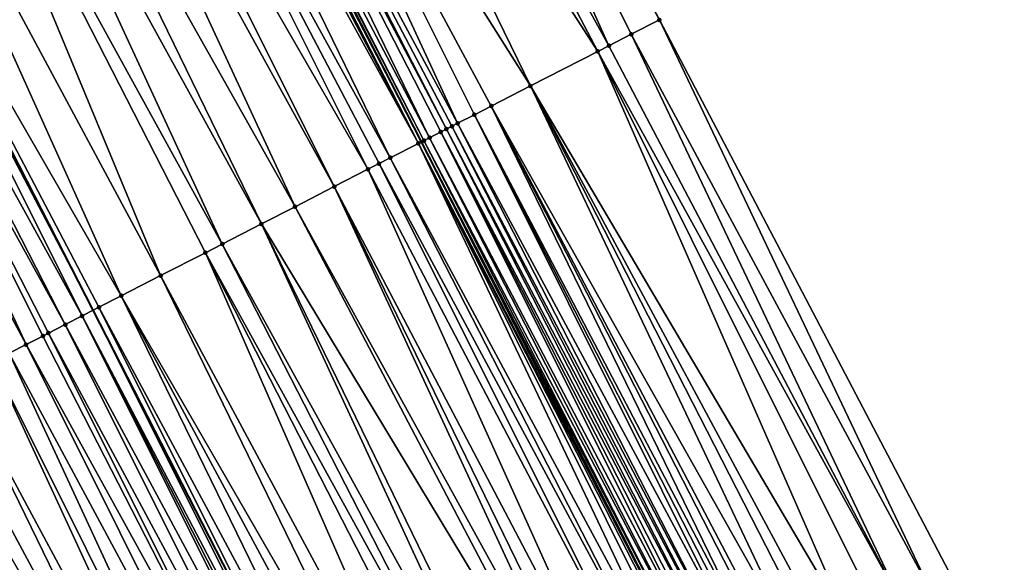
# Model space of a CAD drawing. Header units: feet. Extents: x 2004186 to 2014793, y 836912 to 864902.
# Tile 355 of 656: x 2010116 to 2010148, y 848536 to 848553. Entities that reach past the tile are written whole.
import ezdxf

# ---------------------------------------------------------------- set-up
doc = ezdxf.new("R2010")
doc.units = ezdxf.units.FT
doc.header["$LTSCALE"] = 100
doc.header["$MEASUREMENT"] = 0
for name, color, linetype, lineweight in [('EP_Travel Lane', 5, 'Continuous', 40), ('GPL_Skip Line', 2, 'Continuous', 40), ('Road Shots', 4, 'Continuous', 200), ('Road X-Section', 30, 'Continuous', 13)]:
    doc.layers.add(name, color=color, linetype=linetype, lineweight=lineweight)
doc.layers.add('I-77 SB_MM21-27-Surface-Border', color=7, linetype='Continuous')
doc.layers.add('I-77 SB_MM21-27-Surface-TIN', color=7, linetype='Continuous')

msp = doc.modelspace()

# ---------------------------------------------------------------- linework, layer by layer
at = {"layer": 'EP_Travel Lane'}
msp.add_polyline3d([(2010226.152270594, 848351.5306324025, 431.0596368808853), (2010217.611790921, 848369.7684313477, 431.003042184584), (2010208.997315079, 848387.8179519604, 430.9266833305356), (2010200.382830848, 848405.8674901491, 430.8562109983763), (2010191.768334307, 848423.9170541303, 430.7945311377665), (2010182.988971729, 848442.0748158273, 430.7348264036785), (2010174.091570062, 848459.9865653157, 430.6585878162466), (2010165.194158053, 848477.8983356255, 430.5893244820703), (2010156.296739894, 848495.8101183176, 430.5241777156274), (2010147.259371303, 848513.8251894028, 430.4477298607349), (2010138.152681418, 848531.6314415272, 430.3702636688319), (2010129.045940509, 848549.4377934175, 430.3274887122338), (2010119.939203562, 848567.2441375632, 430.2820293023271), (2010110.569408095, 848585.1130201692, 430.208047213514), (2010101.168451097, 848602.7657240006, 430.1428162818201)], dxfattribs=at)
at = {"layer": 'GPL_Skip Line'}
msp.add_polyline3d([(2010215.519128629, 848346.601391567, 430.5946012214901), (2010207.053911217, 848364.7211766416, 430.5414172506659), (2010198.430192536, 848382.7663136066, 430.4742536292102), (2010189.806490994, 848400.8114147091, 430.3949458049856), (2010181.182757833, 848418.8565819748, 430.3380431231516), (2010172.478275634, 848436.8624081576, 430.2722322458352), (2010163.59502872, 848454.7812046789, 430.2039886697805), (2010154.711774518, 848472.7000159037, 430.1406482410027), (2010145.828520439, 848490.6188268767, 430.0772240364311), (2010136.862724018, 848508.4959757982, 429.9985156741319), (2010127.74192482, 848526.2949927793, 429.9196532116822), (2010118.621085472, 848544.0940881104, 429.8680376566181), (2010109.500244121, 848561.8931873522, 429.8177818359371), (2010100.213436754, 848579.605537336, 429.7355131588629), (2010090.824792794, 848597.2647606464, 429.6626206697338), (2010081.436118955, 848614.924040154, 429.6102286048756)], dxfattribs=at)
at = {"layer": 'I-77 SB_MM21-27-Surface-Border', "color": 3, "linetype": 'ByBlock', "lineweight": -2}
msp.add_polyline3d([(2010108.129824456, 848606.4677973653, 430.4308570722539), (2010117.695080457, 848588.9024260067, 430.4908939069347), (2010127.298302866, 848571.0161863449, 430.5589193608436), (2010136.597118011, 848553.3083303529, 430.6211650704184), (2010145.895934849, 848535.6004710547, 430.6822738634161), (2010154.838771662, 848517.7101885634, 430.7413729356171), (2010164.104699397, 848499.6820100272, 430.8171132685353), (2010172.987898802, 848481.763309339, 430.9173157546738), (2010182.050294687, 848463.9334265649, 431.0124667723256), (2010191.112737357, 848446.1034494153, 431.0761961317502), (2010200.129132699, 848427.9138931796, 431.1357538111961), (2010208.211522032, 848409.6099850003, 431.1831568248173), (2010216.293915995, 848391.3060671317, 431.22738340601), (2010223.834974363, 848372.7433911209, 431.2562226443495), (2010232.031190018, 848354.2559218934, 431.3111899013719)], dxfattribs=at)
at = {"layer": 'I-77 SB_MM21-27-Surface-TIN', "color": 128, "linetype": 'ByBlock', "lineweight": -2}
for points in [[(2010127.298302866, 848571.0161863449, 430.5589193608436), (2010126.764354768, 848570.7425087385, 430.540984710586), (2010136.597118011, 848553.3083303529, 430.6211650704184)], [(2010126.764354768, 848570.7425087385, 430.540984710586), (2010125.340500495, 848570.0126875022, 430.4881908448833), (2010134.995282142, 848552.4872810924, 430.5616463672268)], [(2010126.764354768, 848570.7425087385, 430.540984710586), (2010135.707205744, 848552.8521986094, 430.5904410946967), (2010136.597118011, 848553.3083303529, 430.6211650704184)], [(2010126.764354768, 848570.7425087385, 430.540984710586), (2010134.995282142, 848552.4872810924, 430.5616463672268), (2010135.707205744, 848552.8521986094, 430.5904410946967)], [(2010125.340500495, 848570.0126875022, 430.4881908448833), (2010123.738662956, 848569.1916415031, 430.4298033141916), (2010134.639314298, 848552.3048341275, 430.5513502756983)], [(2010125.340500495, 848570.0126875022, 430.4881908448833), (2010134.639314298, 848552.3048341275, 430.5513502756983), (2010134.995282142, 848552.4872810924, 430.5616463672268)], [(2010123.738662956, 848569.1916415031, 430.4298033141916), (2010121.780852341, 848568.1881587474, 430.3646691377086), (2010132.503531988, 848551.2101040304, 430.4727744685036)], [(2010123.738662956, 848569.1916415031, 430.4298033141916), (2010132.503531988, 848551.2101040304, 430.4727744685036), (2010134.639314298, 848552.3048341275, 430.5513502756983)], [(2010121.780852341, 848568.1881587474, 430.3646691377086), (2010120.712949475, 848567.6408165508, 430.3333261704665), (2010130.189742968, 848550.0241949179, 430.4045142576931)], [(2010121.780852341, 848568.1881587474, 430.3646691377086), (2010131.257651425, 848550.5715262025, 430.432060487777), (2010132.503531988, 848551.2101040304, 430.4727744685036)], [(2010121.780852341, 848568.1881587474, 430.3646691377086), (2010130.723706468, 848550.2978424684, 430.4119959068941), (2010131.257651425, 848550.5715262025, 430.432060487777)], [(2010121.780852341, 848568.1881587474, 430.3646691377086), (2010130.189742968, 848550.0241949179, 430.4045142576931), (2010130.723706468, 848550.2978424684, 430.4119959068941)], [(2010120.53497004, 848567.5495843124, 430.3251329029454), (2010120.001053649, 848567.2758448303, 430.285680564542), (2010129.299875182, 848549.5679763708, 430.3436038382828)], [(2010120.712949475, 848567.6408165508, 430.3333261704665), (2010120.53497004, 848567.5495843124, 430.3251329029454), (2010129.833781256, 848549.841735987, 430.3900568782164)], [(2010120.53497004, 848567.5495843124, 430.3251329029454), (2010129.655810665, 848549.7504864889, 430.3758618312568), (2010129.833781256, 848549.841735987, 430.3900568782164)], [(2010120.53497004, 848567.5495843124, 430.3251329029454), (2010129.299875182, 848549.5679763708, 430.3436038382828), (2010129.655810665, 848549.7504864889, 430.3758618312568)], [(2010120.712949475, 848567.6408165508, 430.3333261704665), (2010130.011759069, 848549.9329713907, 430.3993506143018), (2010130.189742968, 848550.0241949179, 430.4045142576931)], [(2010120.712949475, 848567.6408165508, 430.3333261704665), (2010129.833781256, 848549.841735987, 430.3900568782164), (2010130.011759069, 848549.9329713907, 430.3993506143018)], [(2010119.823077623, 848567.1846059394, 430.2751739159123), (2010129.045940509, 848549.4377934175, 430.3274887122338), (2010119.939203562, 848567.2441375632, 430.2820293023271)], [(2010120.001053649, 848567.2758448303, 430.285680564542), (2010119.939203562, 848567.2441375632, 430.2820293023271), (2010129.121902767, 848549.4767304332, 430.330646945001)], [(2010129.121902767, 848549.4767304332, 430.330646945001), (2010119.939203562, 848567.2441375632, 430.2820293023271), (2010129.045940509, 848549.4377934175, 430.3274887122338)], [(2010120.001053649, 848567.2758448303, 430.285680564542), (2010129.121902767, 848549.4767304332, 430.330646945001), (2010129.299875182, 848549.5679763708, 430.3436038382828)], [(2010119.289132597, 848566.910922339, 430.25515472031), (2010118.399220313, 848566.4547906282, 430.2244405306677), (2010128.054000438, 848548.9293871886, 430.2989415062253)], [(2010119.64509828, 848567.0933735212, 430.2669181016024), (2010119.289132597, 848566.910922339, 430.25515472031), (2010128.943922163, 848549.3855004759, 430.3232471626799)], [(2010119.289132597, 848566.910922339, 430.25515472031), (2010128.054000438, 848548.9293871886, 430.2989415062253), (2010128.943922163, 848549.3855004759, 430.3232471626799)], [(2010119.823077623, 848567.1846059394, 430.2751739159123), (2010119.64509828, 848567.0933735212, 430.2669181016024), (2010128.943922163, 848549.3855004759, 430.3232471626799)], [(2010119.823077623, 848567.1846059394, 430.2751739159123), (2010128.943922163, 848549.3855004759, 430.3232471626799), (2010129.045940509, 848549.4377934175, 430.3274887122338)], [(2010118.399220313, 848566.4547906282, 430.2244405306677), (2010117.33135081, 848565.9073833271, 430.1704571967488), (2010127.342083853, 848548.5644559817, 430.2653859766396)], [(2010118.399220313, 848566.4547906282, 430.2244405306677), (2010127.69803971, 848548.7469263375, 430.2838163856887), (2010128.054000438, 848548.9293871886, 430.2989415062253)], [(2010118.399220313, 848566.4547906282, 430.2244405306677), (2010127.342083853, 848548.5644559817, 430.2653859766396), (2010127.69803971, 848548.7469263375, 430.2838163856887)], [(2010117.33135081, 848565.9073833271, 430.1704571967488), (2010116.619431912, 848565.5424566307, 430.1384689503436), (2010126.274211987, 848548.0170532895, 430.2130073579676)], [(2010117.33135081, 848565.9073833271, 430.1704571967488), (2010126.274211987, 848548.0170532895, 430.2130073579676), (2010127.342083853, 848548.5644559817, 430.2653859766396)], [(2010116.619431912, 848565.5424566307, 430.1384689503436), (2010115.195584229, 848564.8126225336, 430.0812027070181), (2010125.028351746, 848547.3784358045, 430.1585025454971)], [(2010116.619431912, 848565.5424566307, 430.1384689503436), (2010125.028351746, 848547.3784358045, 430.1585025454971), (2010126.274211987, 848548.0170532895, 430.2130073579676)], [(2010115.195584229, 848564.8126225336, 430.0812027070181), (2010114.305686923, 848564.3564615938, 430.0403239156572), (2010123.960467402, 848546.8310574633, 430.1145920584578)], [(2010115.195584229, 848564.8126225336, 430.0812027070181), (2010123.960467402, 848546.8310574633, 430.1145920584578), (2010125.028351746, 848547.3784358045, 430.1585025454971)], [(2010114.305686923, 848564.3564615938, 430.0403239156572), (2010113.059834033, 848563.717829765, 429.9808287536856), (2010122.714614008, 848546.192426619, 430.0554414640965)], [(2010114.305686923, 848564.3564615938, 430.0403239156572), (2010122.714614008, 848546.192426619, 430.0554414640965), (2010123.960467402, 848546.8310574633, 430.1145920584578)], [(2010113.059834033, 848563.717829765, 429.9808287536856), (2010111.280040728, 848562.8055053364, 429.8981847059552), (2010120.75684241, 848545.1888677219, 429.963832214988)], [(2010113.059834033, 848563.717829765, 429.9808287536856), (2010122.180678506, 848545.918724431, 430.0289593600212), (2010122.714614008, 848546.192426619, 430.0554414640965)], [(2010113.059834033, 848563.717829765, 429.9808287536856), (2010120.75684241, 848545.1888677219, 429.963832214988), (2010122.180678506, 848545.918724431, 430.0289593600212)], [(2010111.280040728, 848562.8055053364, 429.8981847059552), (2010109.500244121, 848561.8931873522, 429.8177818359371), (2010119.510979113, 848544.5502562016, 429.9114016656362)], [(2010111.280040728, 848562.8055053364, 429.8981847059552), (2010119.510979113, 848544.5502562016, 429.9114016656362), (2010120.75684241, 848545.1888677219, 429.963832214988)], [(2010109.32226446, 848561.8019555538, 429.8097415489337), (2010118.621085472, 848544.0940881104, 429.8680376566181), (2010109.500244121, 848561.8931873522, 429.8177818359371)], [(2010118.799066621, 848544.1853170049, 429.8750677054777), (2010109.500244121, 848561.8931873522, 429.8177818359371), (2010118.621085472, 848544.0940881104, 429.8680376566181)], [(2010119.510979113, 848544.5502562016, 429.9114016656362), (2010109.500244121, 848561.8931873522, 429.8177818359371), (2010118.799066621, 848544.1853170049, 429.8750677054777)], [(2010109.32226446, 848561.8019555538, 429.8097415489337), (2010108.610331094, 848561.4370570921, 429.7875721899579), (2010118.265123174, 848543.911630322, 429.8539775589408)], [(2010109.32226446, 848561.8019555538, 429.8097415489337), (2010118.265123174, 848543.911630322, 429.8539775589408), (2010118.621085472, 848544.0940881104, 429.8680376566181)], [(2010108.610331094, 848561.4370570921, 429.7875721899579), (2010108.076386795, 848561.1633720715, 429.7670591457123), (2010117.73116911, 848543.63796436, 429.8400932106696)], [(2010108.610331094, 848561.4370570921, 429.7875721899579), (2010117.73116911, 848543.63796436, 429.8400932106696), (2010118.265123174, 848543.911630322, 429.8539775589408)], [(2010108.076386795, 848561.1633720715, 429.7670591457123), (2010107.008514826, 848560.6159695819, 429.7147490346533), (2010116.485312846, 848542.9993391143, 429.7828896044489)], [(2010108.076386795, 848561.1633720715, 429.7670591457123), (2010117.19722077, 848543.3642872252, 429.8223234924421), (2010117.73116911, 848543.63796436, 429.8400932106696)], [(2010108.076386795, 848561.1633720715, 429.7670591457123), (2010117.019242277, 848543.2730531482, 429.8134911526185), (2010117.19722077, 848543.3642872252, 429.8223234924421)], [(2010108.076386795, 848561.1633720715, 429.7670591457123), (2010116.485312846, 848542.9993391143, 429.7828896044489), (2010117.019242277, 848543.2730531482, 429.8134911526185)], [(2010107.008514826, 848560.6159695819, 429.7147490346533), (2010115.951380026, 848542.7256316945, 429.754588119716), (2010116.485312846, 848542.9993391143, 429.7828896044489)], [(2010136.597118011, 848553.3083303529, 430.6211650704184), (2010135.707205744, 848552.8521986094, 430.5904410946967), (2010145.184005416, 848535.235564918, 430.6574373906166)], [(2010136.597118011, 848553.3083303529, 430.6211650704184), (2010145.184005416, 848535.235564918, 430.6574373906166), (2010145.895934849, 848535.6004710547, 430.6822738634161)], [(2010135.707205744, 848552.8521986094, 430.5904410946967), (2010134.995282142, 848552.4872810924, 430.5616463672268), (2010144.294098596, 848534.7794225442, 430.6230176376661)], [(2010135.707205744, 848552.8521986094, 430.5904410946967), (2010144.294098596, 848534.7794225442, 430.6230176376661), (2010145.184005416, 848535.235564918, 430.6574373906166)], [(2010134.639314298, 848552.3048341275, 430.5513502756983), (2010132.503531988, 848551.2101040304, 430.4727744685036), (2010142.692263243, 848533.958372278, 430.5631508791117)], [(2010134.995282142, 848552.4872810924, 430.5616463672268), (2010134.639314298, 848552.3048341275, 430.5513502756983), (2010144.294098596, 848534.7794225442, 430.6230176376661)], [(2010134.639314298, 848552.3048341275, 430.5513502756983), (2010143.582171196, 848534.4145124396, 430.5968012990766), (2010144.294098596, 848534.7794225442, 430.6230176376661)], [(2010134.639314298, 848552.3048341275, 430.5513502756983), (2010142.692263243, 848533.958372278, 430.5631508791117), (2010143.582171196, 848534.4145124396, 430.5968012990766)], [(2010132.503531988, 848551.2101040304, 430.4727744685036), (2010131.257651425, 848550.5715262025, 430.432060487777), (2010141.090411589, 848533.1373538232, 430.5143466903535)], [(2010132.503531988, 848551.2101040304, 430.4727744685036), (2010141.980329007, 848533.5934755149, 430.5415741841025), (2010142.692263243, 848533.958372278, 430.5631508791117)], [(2010132.503531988, 848551.2101040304, 430.4727744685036), (2010141.624364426, 848533.4110221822, 430.5290640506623), (2010141.980329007, 848533.5934755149, 430.5415741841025)], [(2010132.503531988, 848551.2101040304, 430.4727744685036), (2010141.090411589, 848533.1373538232, 430.5143466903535), (2010141.624364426, 848533.4110221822, 430.5290640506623)], [(2010131.257651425, 848550.5715262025, 430.432060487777), (2010130.723706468, 848550.2978424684, 430.4119959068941), (2010140.022539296, 848532.5899519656, 430.4622594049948)], [(2010131.257651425, 848550.5715262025, 430.432060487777), (2010140.556463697, 848532.8636758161, 430.4962741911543), (2010141.090411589, 848533.1373538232, 430.5143466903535)], [(2010131.257651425, 848550.5715262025, 430.432060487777), (2010140.378485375, 848532.7724414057, 430.4873260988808), (2010140.556463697, 848532.8636758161, 430.4962741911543)], [(2010131.257651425, 848550.5715262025, 430.432060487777), (2010140.022539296, 848532.5899519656, 430.4622594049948), (2010140.378485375, 848532.7724414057, 430.4873260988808)], [(2010130.189742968, 848550.0241949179, 430.4045142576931), (2010130.011759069, 848549.9329713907, 430.3993506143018), (2010139.31060348, 848532.2250582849, 430.4417546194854)], [(2010130.723706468, 848550.2978424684, 430.4119959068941), (2010130.189742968, 848550.0241949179, 430.4045142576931), (2010139.666578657, 848532.4074909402, 430.4470740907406)], [(2010130.189742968, 848550.0241949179, 430.4045142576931), (2010139.31060348, 848532.2250582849, 430.4417546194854), (2010139.666578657, 848532.4074909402, 430.4470740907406)], [(2010130.723706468, 848550.2978424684, 430.4119959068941), (2010139.844561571, 848532.4987163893, 430.4529058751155), (2010140.022539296, 848532.5899519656, 430.4622594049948)], [(2010130.723706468, 848550.2978424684, 430.4119959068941), (2010139.666578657, 848532.4074909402, 430.4470740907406), (2010139.844561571, 848532.4987163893, 430.4529058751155)], [(2010129.655810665, 848549.7504864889, 430.3758618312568), (2010129.299875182, 848549.5679763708, 430.3436038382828), (2010138.598690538, 848531.8601199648, 430.4057262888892)], [(2010129.833781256, 848549.841735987, 430.3900568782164), (2010129.655810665, 848549.7504864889, 430.3758618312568), (2010138.954639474, 848532.0426038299, 430.4288542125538)], [(2010129.655810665, 848549.7504864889, 430.3758618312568), (2010138.776662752, 848531.9513662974, 430.4188203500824), (2010138.954639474, 848532.0426038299, 430.4288542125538)], [(2010129.655810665, 848549.7504864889, 430.3758618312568), (2010138.598690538, 848531.8601199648, 430.4057262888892), (2010138.776662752, 848531.9513662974, 430.4188203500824)], [(2010130.011759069, 848549.9329713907, 430.3993506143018), (2010129.833781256, 848549.841735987, 430.3900568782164), (2010139.132619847, 848532.1338342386, 430.4364107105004)], [(2010129.833781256, 848549.841735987, 430.3900568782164), (2010138.954639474, 848532.0426038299, 430.4288542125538), (2010139.132619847, 848532.1338342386, 430.4364107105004)], [(2010130.011759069, 848549.9329713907, 430.3993506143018), (2010139.132619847, 848532.1338342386, 430.4364107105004), (2010139.31060348, 848532.2250582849, 430.4417546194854)], [(2010128.943922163, 848549.3855004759, 430.3232471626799), (2010128.054000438, 848548.9293871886, 430.2989415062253), (2010137.530820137, 848531.3127144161, 430.3523553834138)], [(2010128.943922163, 848549.3855004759, 430.3232471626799), (2010138.152681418, 848531.6314415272, 430.3702636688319), (2010129.045940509, 848549.4377934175, 430.3274887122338)], [(2010128.943922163, 848549.3855004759, 430.3232471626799), (2010138.064772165, 848531.5863843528, 430.367621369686), (2010138.152681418, 848531.6314415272, 430.3702636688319)], [(2010128.943922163, 848549.3855004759, 430.3232471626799), (2010137.886784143, 848531.4951688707, 430.3652557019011), (2010138.064772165, 848531.5863843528, 430.367621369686)], [(2010128.943922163, 848549.3855004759, 430.3232471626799), (2010137.530820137, 848531.3127144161, 430.3523553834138), (2010137.886784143, 848531.4951688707, 430.3652557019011)], [(2010129.121902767, 848549.4767304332, 430.330646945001), (2010129.045940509, 848549.4377934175, 430.3274887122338), (2010138.24275579, 848531.6776084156, 430.3729710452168)], [(2010138.24275579, 848531.6776084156, 430.3729710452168), (2010129.045940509, 848549.4377934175, 430.3274887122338), (2010138.152681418, 848531.6314415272, 430.3702636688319)], [(2010129.299875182, 848549.5679763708, 430.3436038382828), (2010129.121902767, 848549.4767304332, 430.330646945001), (2010138.420724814, 848531.768860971, 430.3882290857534)], [(2010129.121902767, 848549.4767304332, 430.330646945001), (2010138.24275579, 848531.6776084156, 430.3729710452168), (2010138.420724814, 848531.768860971, 430.3882290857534)], [(2010129.299875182, 848549.5679763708, 430.3436038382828), (2010138.420724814, 848531.768860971, 430.3882290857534), (2010138.598690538, 848531.8601199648, 430.4057262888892)], [(2010127.69803971, 848548.7469263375, 430.2838163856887), (2010127.342083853, 848548.5644559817, 430.2653859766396), (2010136.640905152, 848530.8565879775, 430.3234771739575)], [(2010128.054000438, 848548.9293871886, 430.2989415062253), (2010127.69803971, 848548.7469263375, 430.2838163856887), (2010137.174850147, 848531.1302716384, 430.3435157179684)], [(2010127.69803971, 848548.7469263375, 430.2838163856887), (2010136.640905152, 848530.8565879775, 430.3234771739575), (2010137.174850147, 848531.1302716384, 430.3435157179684)], [(2010128.054000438, 848548.9293871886, 430.2989415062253), (2010137.174850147, 848531.1302716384, 430.3435157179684), (2010137.530820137, 848531.3127144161, 430.3523553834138)], [(2010127.342083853, 848548.5644559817, 430.2653859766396), (2010126.274211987, 848548.0170532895, 430.2130073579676), (2010135.573028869, 848530.3091939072, 430.2740979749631)], [(2010127.342083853, 848548.5644559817, 430.2653859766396), (2010135.573028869, 848530.3091939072, 430.2740979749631), (2010136.640905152, 848530.8565879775, 430.3234771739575)], [(2010126.274211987, 848548.0170532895, 430.2130073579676), (2010125.028351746, 848547.3784358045, 430.1585025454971), (2010134.68313436, 848529.8530275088, 430.2313234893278)], [(2010126.274211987, 848548.0170532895, 430.2130073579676), (2010135.039094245, 848530.0354900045, 430.2470201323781), (2010135.573028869, 848530.3091939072, 430.2740979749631)], [(2010126.274211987, 848548.0170532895, 430.2130073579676), (2010134.68313436, 848529.8530275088, 430.2313234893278), (2010135.039094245, 848530.0354900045, 430.2470201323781)], [(2010125.028351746, 848547.3784358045, 430.1585025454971), (2010123.960467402, 848546.8310574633, 430.1145920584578), (2010134.327171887, 848529.670570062, 430.2173826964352)], [(2010125.028351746, 848547.3784358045, 430.1585025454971), (2010134.327171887, 848529.670570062, 430.2173826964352), (2010134.68313436, 848529.8530275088, 430.2313234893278)], [(2010123.960467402, 848546.8310574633, 430.1145920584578), (2010122.714614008, 848546.192426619, 430.0554414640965), (2010132.369385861, 848528.6670393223, 430.1355674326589)], [(2010123.960467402, 848546.8310574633, 430.1145920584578), (2010132.725346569, 848528.8495002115, 430.1507054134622), (2010134.327171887, 848529.670570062, 430.2173826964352)], [(2010123.960467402, 848546.8310574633, 430.1145920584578), (2010132.369385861, 848528.6670393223, 430.1355674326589), (2010132.725346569, 848528.8495002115, 430.1507054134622)], [(2010122.714614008, 848546.192426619, 430.0554414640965), (2010122.180678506, 848545.918724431, 430.0289593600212), (2010131.835447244, 848528.3933432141, 430.1112001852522)], [(2010122.714614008, 848546.192426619, 430.0554414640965), (2010131.835447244, 848528.3933432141, 430.1112001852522), (2010132.369385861, 848528.6670393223, 430.1355674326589)], [(2010122.180678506, 848545.918724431, 430.0289593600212), (2010120.75684241, 848545.1888677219, 429.963832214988), (2010130.23364235, 848527.5722335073, 430.0306626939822)], [(2010122.180678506, 848545.918724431, 430.0289593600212), (2010131.301512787, 848528.1196389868, 430.0840094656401), (2010131.835447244, 848528.3933432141, 430.1112001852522)], [(2010122.180678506, 848545.918724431, 430.0289593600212), (2010130.23364235, 848527.5722335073, 430.0306626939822), (2010131.301512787, 848528.1196389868, 430.0840094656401)], [(2010120.75684241, 848545.1888677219, 429.963832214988), (2010119.510979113, 848544.5502562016, 429.9114016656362), (2010129.521717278, 848527.2073188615, 430.0028671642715)], [(2010120.75684241, 848545.1888677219, 429.963832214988), (2010129.521717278, 848527.2073188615, 430.0028671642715), (2010130.23364235, 848527.5722335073, 430.0306626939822)], [(2010119.510979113, 848544.5502562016, 429.9114016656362), (2010118.799066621, 848544.1853170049, 429.8750677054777), (2010128.275862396, 848526.5686909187, 429.9447269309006)], [(2010119.510979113, 848544.5502562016, 429.9114016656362), (2010128.987779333, 848526.9336214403, 429.9780433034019), (2010129.521717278, 848527.2073188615, 430.0028671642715)], [(2010119.510979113, 848544.5502562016, 429.9114016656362), (2010128.275862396, 848526.5686909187, 429.9447269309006), (2010128.987779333, 848526.9336214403, 429.9780433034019)], [(2010118.265123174, 848543.911630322, 429.8539775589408), (2010127.563945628, 848526.2037600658, 429.9112953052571), (2010118.621085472, 848544.0940881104, 429.8680376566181)], [(2010118.799066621, 848544.1853170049, 429.8750677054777), (2010118.621085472, 848544.0940881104, 429.8680376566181), (2010127.74192482, 848526.2949927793, 429.9196532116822)], [(2010127.563945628, 848526.2037600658, 429.9112953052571), (2010127.74192482, 848526.2949927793, 429.9196532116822), (2010118.621085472, 848544.0940881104, 429.8680376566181)], [(2010118.799066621, 848544.1853170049, 429.8750677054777), (2010127.74192482, 848526.2949927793, 429.9196532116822), (2010128.275862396, 848526.5686909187, 429.9447269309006)], [(2010118.265123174, 848543.911630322, 429.8539775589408), (2010117.73116911, 848543.63796436, 429.8400932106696), (2010127.207974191, 848526.0213201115, 429.9034375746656)], [(2010118.265123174, 848543.911630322, 429.8539775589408), (2010127.385961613, 848526.1125367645, 429.9062104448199), (2010127.563945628, 848526.2037600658, 429.9112953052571)], [(2010118.265123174, 848543.911630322, 429.8539775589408), (2010127.207974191, 848526.0213201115, 429.9034375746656), (2010127.385961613, 848526.1125367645, 429.9062104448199)], [(2010117.73116911, 848543.63796436, 429.8400932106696), (2010117.19722077, 848543.3642872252, 429.8223234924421), (2010126.674022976, 848525.7476485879, 429.8876197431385)], [(2010117.73116911, 848543.63796436, 429.8400932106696), (2010126.674022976, 848525.7476485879, 429.8876197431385), (2010127.207974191, 848526.0213201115, 429.9034375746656)], [(2010117.019242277, 848543.2730531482, 429.8134911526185), (2010116.485312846, 848542.9993391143, 429.7828896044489), (2010126.140081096, 848525.4739588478, 429.8654669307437)], [(2010117.19722077, 848543.3642872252, 429.8223234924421), (2010117.019242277, 848543.2730531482, 429.8134911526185), (2010126.140081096, 848525.4739588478, 429.8654669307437)], [(2010117.19722077, 848543.3642872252, 429.8223234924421), (2010126.140081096, 848525.4739588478, 429.8654669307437), (2010126.674022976, 848525.7476485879, 429.8876197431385)], [(2010116.485312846, 848542.9993391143, 429.7828896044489), (2010115.951380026, 848542.7256316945, 429.754588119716), (2010125.428172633, 848525.1090117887, 429.8263996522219)], [(2010116.485312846, 848542.9993391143, 429.7828896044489), (2010125.428172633, 848525.1090117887, 429.8263996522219), (2010126.140081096, 848525.4739588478, 429.8654669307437)], [(2010115.951380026, 848542.7256316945, 429.754588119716), (2010115.417437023, 848542.4519441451, 429.7331966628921), (2010124.360296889, 848524.5616166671, 429.7766547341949)], [(2010115.951380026, 848542.7256316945, 429.754588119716), (2010124.360296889, 848524.5616166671, 429.7766547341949), (2010125.428172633, 848525.1090117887, 429.8263996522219)], [(2010115.417437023, 848542.4519441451, 429.7331966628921), (2010114.349556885, 848541.9045575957, 429.6864317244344), (2010123.826354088, 848524.2879287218, 429.7551262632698)], [(2010115.417437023, 848542.4519441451, 429.7331966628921), (2010123.826354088, 848524.2879287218, 429.7551262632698), (2010124.360296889, 848524.5616166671, 429.7766547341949)], [(2010114.349556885, 848541.9045575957, 429.6864317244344), (2010113.637627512, 848541.5396513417, 429.6615537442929), (2010123.114431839, 848523.9230085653, 429.72541442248)], [(2010114.349556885, 848541.9045575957, 429.6864317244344), (2010123.114431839, 848523.9230085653, 429.72541442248), (2010123.826354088, 848524.2879287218, 429.7551262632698)], [(2010113.103683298, 848541.2659661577, 429.6409848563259), (2010112.391769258, 848540.9010299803, 429.6057008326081), (2010121.86855452, 848523.2844244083, 429.6825008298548)], [(2010113.637627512, 848541.5396513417, 429.6615537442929), (2010113.103683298, 848541.2659661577, 429.6409848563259), (2010123.114431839, 848523.9230085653, 429.72541442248)], [(2010113.103683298, 848541.2659661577, 429.6409848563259), (2010121.86855452, 848523.2844244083, 429.6825008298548), (2010123.114431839, 848523.9230085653, 429.72541442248)], [(2010111.857831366, 848540.6273324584, 429.5808414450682), (2010110.078021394, 848539.715040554, 429.5095111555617), (2010119.732795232, 848522.1896493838, 429.588303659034)], [(2010112.391769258, 848540.9010299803, 429.6057008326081), (2010111.857831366, 848540.6273324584, 429.5808414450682), (2010120.978658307, 848522.8282613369, 429.6408833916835)], [(2010111.857831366, 848540.6273324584, 429.5808414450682), (2010119.732795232, 848522.1896493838, 429.588303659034), (2010120.978658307, 848522.8282613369, 429.6408833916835)], [(2010112.391769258, 848540.9010299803, 429.6057008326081), (2010120.978658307, 848522.8282613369, 429.6408833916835), (2010121.86855452, 848523.2844244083, 429.6825008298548)], [(2010110.078021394, 848539.715040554, 429.5095111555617), (2010108.832140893, 848539.0764626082, 429.4687562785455), (2010118.842887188, 848521.7335093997, 429.5547148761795)], [(2010110.078021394, 848539.715040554, 429.5095111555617), (2010118.842887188, 848521.7335093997, 429.5547148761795), (2010119.732795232, 848522.1896493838, 429.588303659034)], [(2010108.832140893, 848539.0764626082, 429.4687562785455), (2010108.476177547, 848538.8940068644, 429.4554072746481), (2010117.59700751, 848521.0949298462, 429.5134022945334)], [(2010108.832140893, 848539.0764626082, 429.4687562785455), (2010117.59700751, 848521.0949298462, 429.5134022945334), (2010118.842887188, 848521.7335093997, 429.5547148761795)], [(2010108.476177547, 848538.8940068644, 429.4554072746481), (2010108.00320422, 848538.6515410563, 429.4281994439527), (2010117.419029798, 848521.0036942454, 429.504040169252)], [(2010108.476177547, 848538.8940068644, 429.4554072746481), (2010117.419029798, 848521.0036942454, 429.504040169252), (2010117.59700751, 848521.0949298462, 429.5134022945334)], [(2010107.408319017, 848538.3465781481, 429.3939786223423), (2010116.88510951, 848520.7299623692, 429.4672344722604), (2010108.00320422, 848538.6515410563, 429.4281994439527)], [(2010116.88510951, 848520.7299623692, 429.4672344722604), (2010117.109927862, 848520.8452229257, 429.4827322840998), (2010108.00320422, 848538.6515410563, 429.4281994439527)], [(2010117.419029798, 848521.0036942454, 429.504040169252), (2010108.00320422, 848538.6515410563, 429.4281994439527), (2010117.109927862, 848520.8452229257, 429.4827322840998)], [(2010107.408319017, 848538.3465781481, 429.3939786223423), (2010116.529154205, 848520.5474909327, 429.4484286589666), (2010116.88510951, 848520.7299623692, 429.4672344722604)], [(2010107.408319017, 848538.3465781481, 429.3939786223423), (2010116.351172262, 848520.4562635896, 429.4419381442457), (2010116.529154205, 848520.5474909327, 429.4484286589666)], [(2010107.408319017, 848538.3465781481, 429.3939786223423), (2010115.995217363, 848520.2737913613, 429.4228570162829), (2010116.351172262, 848520.4562635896, 429.4419381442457)]]:
    msp.add_3dface(points, dxfattribs=at)
at = {"layer": 'Road Shots', "lineweight": 100}
for p in [(2010136.597118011, 848553.3083303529, 430.6211650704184), (2010135.707205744, 848552.8521986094, 430.5904410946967), (2010134.639314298, 848552.3048341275, 430.5513502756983), (2010134.995282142, 848552.4872810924, 430.5616463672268), (2010132.503531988, 848551.2101040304, 430.4727744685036), (2010131.257651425, 848550.5715262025, 430.432060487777), (2010130.189742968, 848550.0241949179, 430.4045142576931), (2010130.723706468, 848550.2978424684, 430.4119959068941), (2010129.655810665, 848549.7504864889, 430.3758618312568), (2010129.833781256, 848549.841735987, 430.3900568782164), (2010130.011759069, 848549.9329713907, 430.3993506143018), (2010128.943922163, 848549.3855004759, 430.3232471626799), (2010129.121902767, 848549.4767304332, 430.330646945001), (2010129.299875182, 848549.5679763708, 430.3436038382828), (2010127.69803971, 848548.7469263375, 430.2838163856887), (2010128.054000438, 848548.9293871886, 430.2989415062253), (2010127.342083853, 848548.5644559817, 430.2653859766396), (2010126.274211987, 848548.0170532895, 430.2130073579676), (2010125.028351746, 848547.3784358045, 430.1585025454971), (2010123.960467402, 848546.8310574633, 430.1145920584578), (2010122.714614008, 848546.192426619, 430.0554414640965), (2010122.180678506, 848545.918724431, 430.0289593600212), (2010120.75684241, 848545.1888677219, 429.963832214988), (2010119.510979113, 848544.5502562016, 429.9114016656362), (2010118.799066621, 848544.1853170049, 429.8750677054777), (2010118.265123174, 848543.911630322, 429.8539775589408), (2010117.73116911, 848543.63796436, 429.8400932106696), (2010117.019242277, 848543.2730531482, 429.8134911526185), (2010117.19722077, 848543.3642872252, 429.8223234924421), (2010116.485312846, 848542.9993391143, 429.7828896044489)]:
    msp.add_point(p, dxfattribs=at)
at = {"layer": 'Road X-Section', "extrusion": (0.4560410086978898, -0.8899528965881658, 0.003231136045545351), "elevation": 161513.6381078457, "flags": 128}
msp.add_lwpolyline([(2175864.952366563, -93.13957796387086), (2175866.352366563, -93.08726200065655), (2175866.952366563, -93.06416308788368), (2175867.352366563, -93.05302695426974), (2175867.952366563, -93.04460332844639), (2175868.352366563, -93.03961139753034), (2175868.752366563, -93.02758061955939), (2175869.352366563, -92.99943739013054), (2175869.952366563, -92.97204239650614), (2175871.152366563, -92.93043284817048), (2175872.752366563, -92.86584622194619), (2175873.752366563, -92.83193748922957), (2175874.352366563, -92.80901928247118), (2175875.352366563, -92.78139092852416), (2175875.952366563, -92.75685797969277), (2175877.352366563, -92.68755532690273), (2175877.952366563, -92.6645400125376), (2175878.552366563, -92.64289350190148), (2175879.152366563, -92.61205720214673), (2175880.552366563, -92.53772174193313), (2175881.352366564, -92.49267574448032), (2175881.752366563, -92.47354123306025), (2175882.352366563, -92.45373395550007), (2175883.152366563, -92.43004104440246), (2175885.952366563, -92.33229797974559), (2175886.752366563, -92.30091778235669), (2175887.552366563, -92.26637509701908), (2175888.952366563, -92.21329016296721), (2175890.352366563, -92.15826998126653), (2175891.552366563, -92.1059595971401), (2175892.152366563, -92.08544644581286), (2175892.952366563, -92.06327697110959), (2175895.152366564, -91.97483335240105), (2175897.152366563, -91.89218887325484), (2175898.552366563, -91.83269340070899), (2175899.552366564, -91.79181439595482), (2175901.152366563, -91.7345478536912), (2175901.952366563, -91.7025594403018), (2175903.152366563, -91.6485758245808), (2175904.152366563, -91.61786147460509), (2175904.552366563, -91.6060980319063), (2175904.752366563, -91.59784217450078), (2175904.952366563, -91.5873354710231), (2175905.552366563, -91.54788292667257), (2175905.752366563, -91.53968961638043), (2175906.952366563, -91.5083464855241), (2175909.152366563, -91.44321196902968), (2175910.952366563, -91.38482413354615), (2175912.552366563, -91.33202999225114), (2175913.152366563, -91.31409524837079)], dxfattribs=at)
at = {"layer": 'Road X-Section', "extrusion": (0.4560410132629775, -0.8899528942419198, 0.003231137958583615), "elevation": 161533.6492759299, "flags": 128}
msp.add_lwpolyline([(2175864.351537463, -93.16321060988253), (2175867.751537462, -93.03390930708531), (2175868.151537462, -93.02288126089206), (2175868.751537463, -93.01198352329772), (2175868.951537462, -93.0057848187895), (2175869.551537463, -92.97695386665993), (2175870.351537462, -92.9476337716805), (2175871.151537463, -92.92285914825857), (2175872.351537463, -92.87396221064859), (2175873.351537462, -92.83953732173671), (2175874.351537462, -92.80339368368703), (2175875.351537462, -92.76831252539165), (2175876.151537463, -92.73471181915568), (2175877.351537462, -92.67532078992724), (2175878.151537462, -92.64617357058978), (2175879.151537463, -92.6175122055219), (2175879.551537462, -92.60100177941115), (2175880.551537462, -92.54401023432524), (2175881.751537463, -92.48258126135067), (2175882.151537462, -92.46923218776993), (2175883.551537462, -92.42847709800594), (2175885.551537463, -92.3571464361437), (2175886.151537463, -92.33228691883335), (2175886.951537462, -92.29700271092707), (2175887.551537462, -92.27643371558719), (2175888.351537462, -92.25155560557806), (2175889.551537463, -92.20479042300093), (2175890.151537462, -92.18339885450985), (2175890.751537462, -92.15509722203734), (2175891.351537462, -92.12449551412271), (2175891.551537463, -92.1156631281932), (2175892.151537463, -92.0978933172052), (2175892.751537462, -92.08400889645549), (2175893.351537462, -92.06291863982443), (2175894.151537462, -92.02658448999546), (2175895.551537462, -91.97415366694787), (2175897.151537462, -91.90902618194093), (2175897.751537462, -91.88254393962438), (2175899.151537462, -91.82339303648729), (2175900.351537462, -91.77948232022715), (2175901.751537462, -91.72497722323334), (2175902.951537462, -91.67259833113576), (2175903.351537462, -91.65416782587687), (2175903.751537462, -91.63904262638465), (2175904.751537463, -91.61473684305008), (2175904.951537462, -91.60733702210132), (2175905.151537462, -91.59438006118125), (2175905.551537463, -91.56212189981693), (2175905.751537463, -91.54792677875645), (2175905.951537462, -91.53863299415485), (2175906.151537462, -91.53346932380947), (2175906.751537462, -91.52598763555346), (2175907.351537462, -91.5059229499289), (2175908.751537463, -91.46520875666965), (2175911.151537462, -91.38663253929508), (2175911.551537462, -91.37633639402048), (2175912.351537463, -91.34754151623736), (2175913.351537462, -91.31681738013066)], dxfattribs=at)

doc.saveas('drawing.dxf')
